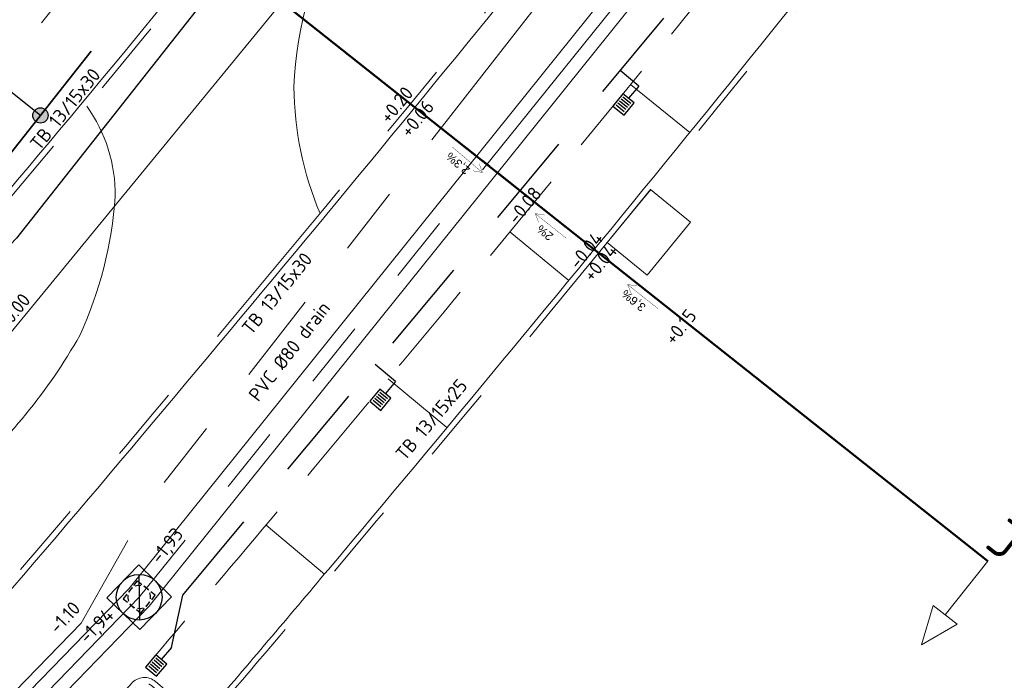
# Model space of a CAD drawing. Header units: metres. Extents: x 92403 to 95147, y 464428 to 465602.
# Tile 375 of 568: x 93151 to 93177, y 464929 to 464946. Entities that reach past the tile are written whole.
import ezdxf
from ezdxf.enums import TextEntityAlignment as Align

# ---------------------------------------------------------------- set-up
doc = ezdxf.new("R2010")
doc.units = ezdxf.units.M
for name, pattern in [('CENTER', [2, 1.25, -0.25, 0.25, -0.25]), ('DASHED', [0.75, 0.5, -0.25]), ('RI-DRAINAGE', [19.2, 6, -1.8, 1.8, -1.8, 2.4, -1.8, 1.8, -1.8]), ('RI-GWA', [18.45, 6, -1.8, 1.75, -1.8, 1.75, -1.8, 1.75, -1.8]), ('RI-HWA', [7.4, 5, -2.4]), ('RI-HWA_KOLKAANSLUITING', [4.3, 2.5, -1.8]), ('VH-TROTTOIRBAND', [15, 5, -2, 2, -2, 2, -2])]:
    doc.linetypes.add(name, pattern=pattern)
doc.layers.get('0').update_dxf_attribs({"linetype": 'CONTINUOUS'})
for name, color, linetype, lineweight in [('B-OI-RI-DRAINAGE_BOB-S', 90, 'CONTINUOUS', 25), ('B-OI-RI-DRAINAGE_DRAIN_PVC-G', 90, 'RI-DRAINAGE', 18), ('B-WE-RI-DRAINAGE_DRAIN-G', 90, 'RI-DRAINAGE', 18), ('B-WE-RI-GWA_STROOMRICHTING-S', 30, 'CONTINUOUS', 25), ('B-WE-RI-VOLSCHUIMEN-G', 130, 'RI-VOLSCHUIMEN', 18), ('B-WE-VH-VERHARDING_FUNDERING-G', 252, 'CONTINUOUS', 18), ('N-RO-GR-BEPLANTING_CULTUUR_PLANTVAK HEESTERS', 78, 'CONTINUOUS', 9), ('N-RO-VH-KANTOPSLUITING_ELEMENT_STALENSTRIP-G', 7, 'CONTINUOUS', 9), ('N-RO-VW-MARKERING-G', 7, 'CONTINUOUS', 9), ('N-WE-GW-ONTGRAVING-V', 2, 'CONTINUOUS', 30), ('N-WE-RI-HWA_HULPSTUK-S', 150, 'CONTINUOUS', 25), ('N-WE-RI-HWA_KOLK_STRAATKOLK-S', 150, 'CONTINUOUS', 25), ('N-WE-RI-HWA_KOLKAANSLUITING-G', 150, 'RI-HWA_KOLKAANSLUITING', 25), ('N-WE-RI-PUT-OPHOOGTEBRENGEN-S', 7, 'CONTINUOUS', 25), ('N-WE-VH-KANTOPSLUITING_TROTTOIRBAND-G', 7, 'VH-TROTTOIRBAND', 35), ('N-WE-VH-KANTOPSLUITING_TROTTOIRBAND_130 150-T18', 10, 'CONTINUOUS', 18), ('N-WE-VH-KANTOPSLUITING_VOORKANTBAND-G', 50, 'CONTINUOUS', 35), ('V-WE-RI-GWA_STROOMRICHTING-S', 30, 'CONTINUOUS', 25), ('X-XX-AL-HOOGTELABEL-T-afschot', 7, 'CONTINUOUS', 18), ('X-XX-AL-HOOGTELABEL-T18', 7, 'CONTINUOUS', 18), ('X-XX-AL-VERWIJZING-S', 7, 'CONTINUOUS', 13)]:
    doc.layers.add(name, color=color, linetype=linetype, lineweight=lineweight)
for name, color, linetype, lineweight, true_color in [('B-OI-RI-GWA_TRANSPORTLEIDING-G', 7, 'RI-GWA', 18, 0xff8400), ('N-OI-RI-DRAINAGE_DRAIN_PVC-G', 7, 'RI-DRAINAGE', 18, 0x00ff04), ('N-OI-RI-HWA_TRANSPORTLEIDING-G', 7, 'RI-HWA', 35, 0x007bff)]:
    doc.layers.add(name, color=color, linetype=linetype, lineweight=lineweight, true_color=true_color)
doc.layers.add('B-WE-RI-GWA_RIOOLPUT_INSPECTIEPUT-S', color=30, linetype='CONTINUOUS', lineweight=25, transparency=0.3)
doc.layers.add('hulplijn profielen', color=7, linetype='CONTINUOUS')
doc.styles.add('1_500_2mm', font='arial.ttf', dxfattribs={"height": 1})
doc.styles.add('NLCS-ISO', font='NLCS-ISO.ttf')
doc.styles.add('NLCS-ISO-M200-T18', font='NLCS-ISO.ttf', dxfattribs={"height": 0.36})
doc.linetypes.add('RI-VOLSCHUIMEN', pattern='A,0,[50,NLCS.SHX,S=0.5,R=0,X=0,Y=0],4', length=4)

# ---------------------------------------------------------------- blocks, each defined once
blk = doc.blocks.new('SAL-VERWIJZING_DOORSNEDE_BOVEN-SO')
for p, q in [((-2, 9), (0, 14)), ((0, 14), (2, 9)), ((2, 9), (-2, 9)), ((0, 0), (0, 9))]:
    blk.add_line(p, q)
at = {"lineweight": 50, "style": 'NLCS-ISO'}
blk.add_attdef('...', text='', height=5, dxfattribs=at).set_placement((-0.05, -1.19), align=Align.TOP_CENTER)
blk = doc.blocks.new('STRAATKOLK 415X375')
at = {"layer": 'N-WE-RI-HWA_KOLK_STRAATKOLK-S', "flags": 128}
blk.add_lwpolyline([(-0.415, 0), (0, 0), (0, 0.375), (-0.415, 0.375)], close=True, dxfattribs=at)
for points in [[(-0.344, 0.055), (-0.344, 0.32)], [(-0.275, 0.055), (-0.275, 0.32)], [(-0.207, 0.055), (-0.207, 0.32)], [(-0.137, 0.055), (-0.137, 0.32)], [(-0.068, 0.055), (-0.068, 0.32)]]:
    blk.add_lwpolyline(points, dxfattribs=at)
blk = doc.blocks.new('B-SRI-PUT_GWA-SO')
blk.add_line((-1.414, -1.414), (1.414, 1.414))
at = {"lineweight": -3, "flags": 128}
blk.add_lwpolyline([(2, -2), (2, 2), (-2, 2), (-2, -2)], close=True, dxfattribs=at)
at = {"lineweight": -3}
blk.add_circle((0, 0), 2, dxfattribs=at)
blk = doc.blocks.new('SRI-BOB-SO')
at = {"color": 0, "ltscale": 0.1, "style": 'NLCS-ISO'}
blk.add_attdef('B.O.B.', text='', height=1.8, dxfattribs=at).set_placement((0.05, -0.02), align=Align.BOTTOM_CENTER)
blk = doc.blocks.new('SRI-PUT_OPHOOGTEBRENGEN-SO')
at = {"lineweight": -3}
for points in [[(-1.01, 1.99), (-2.01, 1.99), (-2.01, 0.99)], [(0.49, 1.99), (-0.51, 1.99)], [(1.99, 0.99), (1.99, 1.99), (0.99, 1.99)], [(-2.01, 0.49), (-2.01, -0.51)], [(1.99, -0.51), (1.99, 0.49)], [(0.99, -2.01), (1.99, -2.01), (1.99, -1.01)], [(-0.51, -2.01), (0.49, -2.01)]]:
    blk.add_lwpolyline(points, dxfattribs=at)
blk.add_lwpolyline([(-1.01, -2.01), (-2.01, -2.01), (-2.01, -1.01)])
for start, end in [(120.0024, 150.0024), (74.9976, 104.9976), (29.9976, 59.9976), (165.0024, 195.0024), (344.9976, 14.9976), (210.0024, 240.0024), (299.9976, 329.9976), (255.0024, 285.0024)]:
    blk.add_arc((-0.01, -0.01), 2, start, end, dxfattribs=at)
blk = doc.blocks.new('SRI-HULP_INLAAT_KOLK-SO')
h = blk.add_hatch(color=256)
edge = h.paths.add_edge_path()
edge.add_arc((0, 0), 1, 0, 360)
blk.add_circle((0, 0), 1)
blk = doc.blocks.new('*U384')
at = {"ltscale": 0.1, "style": 'NLCS-ISO'}
for tag, p in [('MAT', (-1, 0.5)), ('BOBL', (-133.09, 0))]:
    blk.add_attdef(tag, text='', height=1.8, dxfattribs=at).set_placement(p, align=Align.BOTTOM_RIGHT)
for tag, p in [('DIA', (1, 0.5)), ('BOBR', (134.31, 0))]:
    blk.add_attdef(tag, text='', height=1.8, dxfattribs=at).set_placement(p, align=Align.BOTTOM_LEFT)
blk.add_attdef('JVA', text='', height=1.8, dxfattribs=at).set_placement((0, -1), align=Align.TOP_CENTER)
blk = doc.blocks.new('*U385')
at = {"ltscale": 0.1, "style": 'NLCS-ISO'}
for tag, p in [('MAT', (-1, 0.5)), ('BOBL', (-146.53, 0))]:
    blk.add_attdef(tag, text='', height=1.8, dxfattribs=at).set_placement(p, align=Align.BOTTOM_RIGHT)
for tag, p in [('DIA', (1, 0.5)), ('BOBR', (146.37, 0))]:
    blk.add_attdef(tag, text='', height=1.8, dxfattribs=at).set_placement(p, align=Align.BOTTOM_LEFT)
blk.add_attdef('JVA', text='', height=1.8, dxfattribs=at).set_placement((0, -1), align=Align.TOP_CENTER)
blk = doc.blocks.new('*U427')
at = {"ltscale": 0.1}
blk.add_hatch(color=256, dxfattribs=at).paths.add_polyline_path([(-2.5, 0), (2.5, 0.83), (2.5, -0.83)])
at = {"ltscale": 0.1, "flags": 128}
blk.add_lwpolyline([(-2.5, 0), (2.5, 0.83), (2.5, -0.83)], close=True, dxfattribs=at)
at = {"ltscale": 0.1, "style": 'NLCS-ISO'}
for tag, p in [('MAT', (-1, 0.5)), ('BOBL', (-61.37, 0))]:
    blk.add_attdef(tag, text='', height=1.8, dxfattribs=at).set_placement(p, align=Align.BOTTOM_RIGHT)
for tag, p in [('DIA', (1, 0.5)), ('BOBR', (61.68, 0))]:
    blk.add_attdef(tag, text='', height=1.8, dxfattribs=at).set_placement(p, align=Align.BOTTOM_LEFT)
blk.add_attdef('JVA', text='', height=1.8, dxfattribs=at).set_placement((0, -1), align=Align.TOP_CENTER)

msp = doc.modelspace()

# ---------------------------------------------------------------- linework, layer by layer
at = {"layer": 'B-OI-RI-DRAINAGE_DRAIN_PVC-G', "color": 4, "elevation": -0.04, "flags": 128}
msp.add_lwpolyline([(93109.67, 464887.074), (93109.67, 464887.074), (93111.226915, 464887.694048), (93111.226915, 464887.694048), (93152.648497, 464930.322151), (93154.442226, 464933.510405), (93164.804283, 464946.781494), (93165.257367, 464947.382919), (93165.586, 464947.856)], dxfattribs=at)
at = {"layer": 'B-OI-RI-GWA_TRANSPORTLEIDING-G'}
msp.add_lwpolyline([(93446.043344, 465256.115521), (93414.928619, 465230.784301), (93385.545, 465207.335), (93345.02, 465172.545), (93309.939, 465138.03), (93281.489, 465106.16), (93272.55, 465095.75), (93246.12, 465056.88), (93231.409, 465035.78), (93221.1, 465020.839), (93190.047, 464975.644), (93154.17, 464931), (93110.8, 464886.38), (93068.919, 464854.632), (93060.958017, 464850.622994)], dxfattribs=at)
at = {"layer": 'B-WE-RI-VOLSCHUIMEN-G'}
msp.add_lwpolyline([(93063.79391, 464858.067854), (93085.815291, 464873.892955), (93110.438716, 464895.149627), (93150.607152, 464937.709527), (93167.824566, 464958.685428), (93187.119711, 464983.35655), (93228.287939, 465040.980003), (93267.040461, 465098.248488)], dxfattribs=at)
at = {"layer": 'B-WE-VH-VERHARDING_FUNDERING-G', "lineweight": 13, "flags": 128}
for points in [[(93445.822371, 465256.386945), (93414.70897, 465231.056803), (93385.321779, 465207.604651), (93344.783003, 465172.802825), (93309.685451, 465138.27154), (93281.225658, 465106.390569), (93272.271639, 465095.963079), (93245.831721, 465057.078493), (93231.121404, 465035.979473), (93220.811724, 465021.037488), (93189.76596, 464975.853018), (93153.907518, 464931.232111), (93110.567471, 464886.642928), (93068.733035, 464854.930226), (93060.800581, 464850.935601)], [(93446.264317, 465255.844097), (93415.148269, 465230.5118), (93385.768221, 465207.065349), (93345.256997, 465172.287175), (93310.192549, 465137.78846), (93281.752342, 465105.929431), (93272.828361, 465095.536921), (93246.408279, 465056.681507), (93231.696596, 465035.580527), (93221.388276, 465020.640512), (93190.32804, 464975.434982), (93154.432482, 464930.767889), (93111.032529, 464886.117072), (93069.104965, 464854.333774), (93061.115419, 464850.310399)]]:
    msp.add_lwpolyline(points, dxfattribs=at)
at = {"layer": 'hulplijn profielen', "linetype": 'CENTER', "flags": 128}
msp.add_lwpolyline([(93166.10512, 464940.12194), (93164.158655, 464941.663166), (93163.296177, 464942.356274), (93162.088039, 464943.302696), (93155.459315, 464948.551373), (93154.309299, 464949.461965)], dxfattribs=at)
at = {"layer": 'N-OI-RI-DRAINAGE_DRAIN_PVC-G', "flags": 128}
msp.add_lwpolyline([(93085.810838, 464868.712617), (93083.999667, 464867.318786), (93077.569115, 464875.204006), (93112.448972, 464904.002739), (93144.958362, 464937.716867), (93179.40523, 464980.983312), (93211.015025, 465025.284543), (93236.748188, 465064.451684), (93262.771855, 465104.36421), (93226.947519, 465135.184441), (93186.423425, 465165.431006), (93177.677718, 465156.184343), (93156.563325, 465121.91281), (93138.602154, 465091.157835)], dxfattribs=at)
at = {"layer": 'N-OI-RI-HWA_TRANSPORTLEIDING-G', "flags": 128}
msp.add_lwpolyline([(93149.814035, 464941.396653), (93179.024297, 464978.41718)], dxfattribs=at)
at = {"layer": 'N-RO-GR-BEPLANTING_CULTUUR_PLANTVAK HEESTERS', "lineweight": 9, "flags": 128}
for points in [[(93158.912757, 464941.065782, -0.097837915), (93158.22951, 464944.382315, -0.119643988), (93159.527443, 464948.927085, -0.16033235), (93161.663486, 464951.159442, -0.114778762), (93165.837991, 464952.095651, -0.085315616), (93167.67493, 464951.813463, -0.293856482)], [(93141.215884, 464930.431384, 0.145340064), (93144.544403, 464930.826839, 0.074886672), (93149.466123, 464934.00335, 0.08380096), (93152.608698, 464937.86124, 0.092294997), (93153.537703, 464941.504633, 0.163555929), (93152.793264, 464943.873202, 1.04254004)]]:
    msp.add_lwpolyline(points, format="xyb", dxfattribs=at)
at = {"layer": 'N-RO-VH-KANTOPSLUITING_ELEMENT_STALENSTRIP-G', "color": 30, "flags": 128}
msp.add_lwpolyline([(93167.58365, 464941.690577), (93166.443439, 464940.297767), (93167.488047, 464939.442608), (93168.628258, 464940.835418)], close=True, dxfattribs=at)
at = {"layer": 'N-RO-VW-MARKERING-G', "linetype": 'DASHED', "ltscale": 5, "flags": 128}
msp.add_lwpolyline([(93176.744195, 464956.484645), (93176.457195, 464956.137144, -0.001148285), (93175.60055, 464955.106372, -0.007736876), (93157.601472, 464933.016628, -0.002345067), (93154.336271, 464929.170383)], format="xyb", dxfattribs=at)
for points in [[(93167.057501, 464944.447532), (93168.608776, 464943.185175)], [(93163.891078, 464940.577914), (93165.435475, 464939.307151)], [(93160.703689, 464936.725546), (93162.241163, 464935.446416)], [(93157.495419, 464932.890549), (93159.025761, 464931.602894)]]:
    msp.add_lwpolyline(points, dxfattribs=at)
at = {"layer": 'N-WE-GW-ONTGRAVING-V', "flags": 128}
msp.add_lwpolyline([(93264.957167, 465102.336888), (93238.094925, 465061.404756), (93238.010908, 465061.458995), (93212.274116, 465022.27954), (93185.247862, 464984.241135), (93185.492415, 464984.067371), (93180.654651, 464977.258756), (93180.201876, 464977.488036), (93150.95016, 464940.414972), (93115.492997, 464902.898585)], dxfattribs=at)
at = {"layer": 'N-WE-RI-HWA_KOLKAANSLUITING-G', "flags": 128}
for points in [[(93155.311135, 464931.053485), (93168.196158, 464946.504818), (93178.288819, 464959.632682), (93187.941436, 464971.341117), (93190.294621, 464972.391101), (93197.726995, 464982.375847)], [(93151.579275, 464943.633885), (93148.765984, 464945.87479), (93148.520835, 464945.590561)], [(93167.271451, 464944.399727), (93166.78145, 464944.808343)], [(93167.271451, 464944.399727), (93167.001996, 464944.082404)], [(93160.895918, 464936.656905), (93160.357973, 464937.105502)], [(93160.895918, 464936.656905), (93160.626463, 464936.339582)], [(93155.017274, 464929.682668), (93155.311135, 464931.053485)], [(93155.017274, 464929.682668), (93154.747818, 464929.365346)]]:
    msp.add_lwpolyline(points, dxfattribs=at)
at = {"layer": 'N-WE-VH-KANTOPSLUITING_TROTTOIRBAND-G', "lineweight": 15, "flags": 128}
for points in [[(93065.866714, 464844.698776), (93063.678306, 464849.205677, -0.39791827), (93064.442611, 464851.630142), (93067.389663, 464853.270833), (93074.325807, 464856.972774), (93084.707572, 464862.758674, -0.079386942), (93086.145246, 464863.283465), (93087.543321, 464863.554602, 0.118234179), (93091.898811, 464865.409775), (93094.714806, 464867.523464), (93097.756324, 464872.924978), (93100.503907, 464875.160514, -0.411928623), (93100.924464, 464875.118957), (93101.718716, 464874.158203, 0.414479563), (93102.352582, 464874.098357, 0.0072625), (93109.663578, 464880.334742, -0.000462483), (93112.524799, 464883.04124), (93113.253165, 464883.728839, 0.414036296), (93113.271667, 464884.364773), (93112.414229, 464885.274151, -0.414254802), (93112.426726, 464885.698261, -0.001111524), (93119.335596, 464892.181745), (93127.026655, 464899.851885, -0.414213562), (93127.450919, 464899.851307), (93128.333598, 464898.966221, 0.414213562), (93128.969994, 464898.965354), (93129.069115, 464899.064206), (93139.510609, 464909.724335, 0.002257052), (93145.968021, 464916.578031, 0.000004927), (93145.982049, 464916.593056, 0.001196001), (93149.378579, 464920.248422, 0.414297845), (93149.35362, 464920.88442), (93148.435769, 464921.732706, -0.421951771), (93148.425394, 464922.163003, 0.002336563), (93151.744568, 464925.940308, 0.001658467), (93154.078992, 464928.640143, 0.000358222), (93154.079131, 464928.640306, -0.414407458), (93154.502436, 464928.672913), (93155.451359, 464927.859288, 0.414376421), (93156.086051, 464927.908186, 0.002261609), (93159.247013, 464931.632903, 0.007728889), (93177.269848, 464953.751082, 0.000867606), (93177.922232, 464954.535338, 0.414512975), (93177.862606, 464955.169261), (93176.899547, 464955.9659, -0.414819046), (93176.859784, 464956.389046, 0.005911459), (93181.188285, 464961.766544, 0.000890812), (93181.188615, 464961.766964, -0.415253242), (93181.61021, 464961.818344), (93182.594301, 464961.047669, 0.414512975), (93183.226326, 464961.124865, 0.000576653), (93183.643211, 464961.659587, 0.002753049), (93195.586409, 464977.049583, 0.004154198), (93201.190199, 464984.46811, 0.414370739), (93201.096935, 464985.097808), (93200.092955, 464985.842337, -0.414413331), (93200.030766, 464986.262423, 0.002644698), (93203.514938, 464991.021117, -0.408456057), (93203.930314, 464991.084311), (93204.935088, 464990.345828, 0.416684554), (93205.56642, 464990.444991, 0.002514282), (93208.837619, 464995.023622, -0.001300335), (93227.245239, 465021.991969, 0.000224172), (93227.918828, 465022.983687, 0.414279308), (93227.799051, 465023.608783), (93226.763811, 465024.310915, -0.413615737), (93226.683579, 465024.727082), (93229.482272, 465028.871729)], [(93117.988405, 464906.125933, 0.001702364), (93119.3109, 464907.485765, 0.010336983), (93138.723758, 464927.65284, 0.012815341), (93156.55311, 464948.439155, 0.003459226), (93167.35296, 464961.848329, -0.421870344), (93171.412762, 464962.282112), (93171.986688, 464961.814271, -0.421780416), (93172.404473, 464957.75361, -0.000035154), (93172.378545, 464957.722565, -0.007752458), (93154.425195, 464935.687539, -0.006571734), (93145.255774, 464925.069653, -0.003625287), (93134.977057, 464914.099161), (93124.594267, 464903.498966), (93122.581025, 464901.4912)]]:
    msp.add_lwpolyline(points, format="xyb", dxfattribs=at)
at = {"layer": 'N-WE-VH-KANTOPSLUITING_VOORKANTBAND-G', "linetype": 'Continuous', "lineweight": 15, "flags": 128}
for points in [[(93155.972124, 464928.005759, 0.002261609), (93159.132208, 464931.729442, 0.007729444), (93177.153383, 464953.845635, 0.00086935), (93177.806748, 464954.631064, 0.414512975), (93177.766998, 464955.05368), (93176.803939, 464955.850319, -0.414643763), (93176.744195, 464956.484645, 0.005911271), (93181.070333, 464961.859211, -0.415170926), (93181.702776, 464961.936376), (93182.686786, 464961.165765, 0.414512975), (93183.108136, 464961.217228, 0.000576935), (93183.525012, 464961.751939, 0.002753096), (93195.467402, 464977.140891, 0.004154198), (93201.069762, 464984.557524, 0.414370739), (93201.007585, 464984.977323), (93200.003606, 464985.721852, -0.414333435), (93199.910268, 464986.351756, 0.002645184), (93203.394138, 464991.110048, -0.409891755), (93204.018646, 464991.205546)], [(93151.631428, 464926.038793, 0.001658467), (93153.9652, 464928.737875, -0.414407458), (93154.60008, 464928.786779), (93155.548996, 464927.97316, 0.414376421), (93155.972124, 464928.005759, 0.002261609), (93159.132208, 464931.729442, 0.007729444), (93177.153383, 464953.845635, 0.00086935), (93177.806748, 464954.631064, 0.414512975), (93177.766998, 464955.05368), (93176.803939, 464955.850319, -0.414643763), (93176.744195, 464956.484645, 0.005911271), (93181.070333, 464961.859211, -0.415170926), (93181.702776, 464961.936376), (93182.686786, 464961.165765, 0.414512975), (93183.108136, 464961.217228, 0.000576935), (93183.525012, 464961.751939)], [(93151.631428, 464926.038793, 0.001658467), (93153.9652, 464928.737875, -0.414407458), (93154.60008, 464928.786779)]]:
    msp.add_lwpolyline(points, format="xyb", dxfattribs=at)
msp.add_lwpolyline([(93171.508, 464962.398), (93172.080663, 464961.931189, -0.421676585), (93172.519608, 464957.657465, -0.000033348), (93172.495, 464957.628, -0.007751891), (93154.54, 464935.591, -0.006572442), (93145.367, 464924.969, -0.003625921), (93135.085, 464913.995), (93124.700811, 464903.393376), (93116.453, 464895.168, 0.001758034), (93105.518, 464884.879, -0.017397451), (93088.03565, 464870.578486), (93087.344308, 464870.053341, -0.403853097), (93083.206631, 464870.543982), (93082.788351, 464871.055847, -0.422049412), (93083.275721, 464875.326987), (93083.877418, 464875.792467), (93092.446963, 464882.422015, 0.020042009), (93110.920075, 464899.367094, 0.010482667), (93119.204, 464907.591, 0.010337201), (93138.613, 464927.754, 0.012815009), (93156.436867, 464948.533957, 0.003459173), (93167.235251, 464961.941307, -0.42177143)], format="xyb", close=True, dxfattribs=at)
at = {"layer": 'X-XX-AL-HOOGTELABEL-T-afschot', "const_width": 0.008865}
for points in [[(93163.169644, 464942.137108), (93162.386716, 464942.802356)], [(93163.087048, 464942.368479), (93163.169644, 464942.137108), (93162.927972, 464942.181264)], [(93164.800623, 464941.022233), (93164.55761, 464941.058285), (93164.647895, 464940.829804)], [(93165.362342, 464940.419585), (93164.55761, 464941.058285)], [(93167.222445, 464939.163082), (93166.979432, 464939.199134), (93167.069717, 464938.970653)], [(93167.784163, 464938.560434), (93166.979432, 464939.199134)]]:
    msp.add_lwpolyline(points, dxfattribs=at)
at = {"layer": 'X-XX-AL-VERWIJZING-S', "lineweight": 50, "flags": 128}
msp.add_lwpolyline([(93176.426129, 464931.949682), (93140.828238, 464960.136377)], dxfattribs=at)

# ---------------------------------------------------------------- block references
at = {"layer": 'B-OI-RI-DRAINAGE_BOB-S', "color": 4}
ref = msp.add_blockref('SRI-BOB-SO', (93150.919911, 464929.31069), dxfattribs=dict(at, xscale=0.2, yscale=0.2, zscale=0.2, rotation=47.2440910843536))
ref.add_attrib('B.O.B.', '-1.10', dxfattribs={"layer": '0', "ltscale": 0.1, "height": 0.36, "rotation": 47.2440911, "style": 'NLCS-ISO'}).set_placement((93152.424863, 464930.272264, 0.06), align=Align.BOTTOM_CENTER)
at = {"layer": 'B-WE-RI-GWA_RIOOLPUT_INSPECTIEPUT-S', "xscale": 0.3, "yscale": 0.3, "zscale": 0.3, "rotation": 225.8138982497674}
msp.add_blockref('B-SRI-PUT_GWA-SO', (93154.17, 464931), dxfattribs=at)
at = {"layer": 'B-WE-RI-GWA_STROOMRICHTING-S'}
ref = msp.add_blockref('*U384', (93172.1085, 464953.322), dxfattribs=dict(at, xscale=0.2, yscale=0.2, zscale=0.2, rotation=51.21379776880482))
ref.add_attrib('BOBL', '-1,93', dxfattribs={"layer": '0', "ltscale": 0.1, "height": 0.36, "rotation": 51.2137978, "style": 'NLCS-ISO'}).set_placement((93155.434683, 464932.573724), align=Align.BOTTOM_RIGHT)
ref = msp.add_blockref('*U385', (93132.485, 464908.69), dxfattribs=dict(at, xscale=0.2, yscale=0.2, zscale=0.2, rotation=45.81389824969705))
ref.add_attrib('BOBR', '-1,94', dxfattribs={"layer": '0', "ltscale": 0.1, "height": 0.36, "rotation": 45.8138982, "style": 'NLCS-ISO'}).set_placement((93152.888607, 464929.681675), align=Align.BOTTOM_LEFT)
at = {"layer": 'N-WE-RI-HWA_HULPSTUK-S', "xscale": 0.1999999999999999, "yscale": 0.1999999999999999, "zscale": 0.1999999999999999, "rotation": 323.9768080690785}
msp.add_blockref('SRI-HULP_INLAAT_KOLK-SO', (93151.579275, 464943.633885), dxfattribs=at)
at = {"layer": 'N-WE-RI-HWA_KOLK_STRAATKOLK-S'}
for p, rotation in [((93167.147394, 464943.964017), 50.84650903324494), ((93160.770515, 464936.219561), 50.19971641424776), ((93154.890738, 464929.243978), 49.66223744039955)]:
    msp.add_blockref('STRAATKOLK 415X375', p, dxfattribs=dict(at, rotation=rotation))
at = {"layer": 'N-WE-RI-PUT-OPHOOGTEBRENGEN-S', "xscale": 0.15, "yscale": 0.15, "zscale": 0.15, "rotation": 231.0528595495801}
msp.add_blockref('SRI-PUT_OPHOOGTEBRENGEN-SO', (93154.169368, 464931.003767), dxfattribs=at)
at = {"layer": 'V-WE-RI-GWA_STROOMRICHTING-S', "xscale": 0.2, "yscale": 0.2, "zscale": 0.2, "rotation": 50.62020634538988}
msp.add_blockref('*U427', (93159.215859, 464948.197478), dxfattribs=at).add_auto_attribs({'MAT': 'Beton', 'DIA': '400/600', 'BOBL': '0.00', 'BOBR': '0.00'})
at = {"layer": 'X-XX-AL-VERWIJZING-S', "xscale": 0.2000000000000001, "yscale": 0.2000000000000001, "zscale": 0.2000000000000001, "rotation": 141.6280168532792}
msp.add_blockref('SAL-VERWIJZING_DOORSNEDE_BOVEN-SO', (93176.426129, 464931.949682), dxfattribs=at).add_auto_attribs({'...': 'C'})

# ---------------------------------------------------------------- texts
at = {"layer": 'B-WE-RI-DRAINAGE_DRAIN-G', "color": 4, "insert": (93157.009987, 464936.3219, 0.02), "char_height": 0.36, "attachment_point": 1, "rotation": 52.2961599, "style": 'NLCS-ISO-M200-T18'}
msp.add_mtext_dynamic_manual_height_columns('PVC Ø80 drain', width=5.56048391, gutter_width=1.8, heights=[0], dxfattribs=at)
at = {"layer": 'N-WE-VH-KANTOPSLUITING_TROTTOIRBAND_130 150-T18', "char_height": 0.36, "width": 4.66934953, "attachment_point": 1, "style": 'NLCS-ISO-M200-T18'}
for s, insert, rotation in [('TB 13/15x30', (93151.276887, 464942.91337), 50.8690685), ('TB 13/15x30', (93156.831795, 464938.080113), 50.8690685), ('TB 13/15x25', (93160.863458, 464934.788153), 49.8042374)]:
    msp.add_mtext(s, dxfattribs=dict(at, insert=insert, rotation=rotation))
at = {"layer": 'X-XX-AL-HOOGTELABEL-T-afschot', "char_height": 0.22, "width": 4.66934953, "attachment_point": 1, "style": '1_500_2mm'}
for s, insert, rotation in [('2,3%', (93162.721786, 464942.063544), 139.3036151), ('2%', (93164.917194, 464940.331089), 141.2195572), ('3,6%', (93167.339015, 464938.471937), 141.2195572)]:
    msp.add_mtext(s, dxfattribs=dict(at, insert=insert, rotation=rotation))
at = {"layer": 'X-XX-AL-HOOGTELABEL-T18', "char_height": 0.36, "width": 4.66934953, "attachment_point": 1, "style": 'NLCS-ISO-M200-T18'}
for s, insert, rotation in [('+0.20', (93160.446271, 464943.624034), 50.7364198), ('+0.06', (93160.984145, 464943.259907), 50.7364198), ('-0.08', (93163.797134, 464940.977148), 50.7364198), ('-0.04', (93165.410361, 464939.798513), 50.7364198), ('+0.04', (93165.780037, 464939.476205), 50.7364198), ('+0.15', (93167.917151, 464937.814184), 51.7441456)]:
    msp.add_mtext(s, dxfattribs=dict(at, insert=insert, rotation=rotation))

doc.saveas('drawing.dxf')
